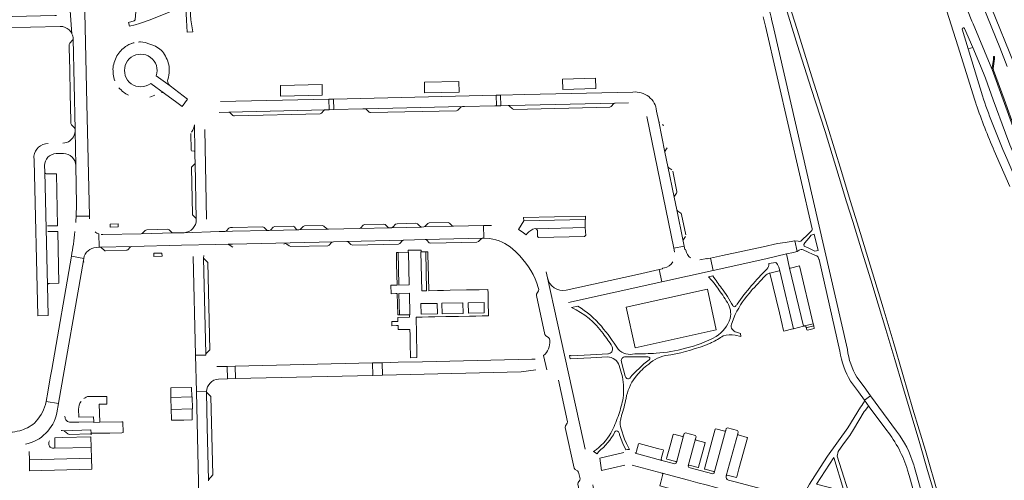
# Model space of a CAD drawing. Header units: metres. Extents: x 166325 to 190320, y 381923 to 404576.
# Tile 337 of 656: x 175519 to 175992, y 387541 to 387763. Entities that reach past the tile are written whole.
import ezdxf

# ---------------------------------------------------------------- set-up
doc = ezdxf.new("R2010")
doc.units = ezdxf.units.M
for name, color, linetype, lineweight in [('B-WE-VH-VERHARDING_ASFALT-GV', 8, 'Continuous', 18), ('B-WE-VH-VERHARDING_BETON-GV', 8, 'Continuous', 18), ('B-WE-VH-VERHARDING_BETONSTRAATSTEEN-GV', 8, 'Continuous', 18), ('B-WE-VH-VERHARDING_GESLOTEN-GV', 8, 'Continuous', 18), ('B-WE-VH-VERHARDING_STRAATBAKSTEEN-GV', 8, 'Continuous', 18), ('X-XX-AL-TEKENBLAD-T50', 4, 'Continuous', 50)]:
    doc.layers.add(name, color=color, linetype=linetype, lineweight=lineweight)
doc.styles.add('NLCS-ISO-M500-T50', font='NLCS-ISO.ttf', dxfattribs={"height": 2.5})

msp = doc.modelspace()

# ---------------------------------------------------------------- linework, layer by layer
at = {"layer": 'B-WE-VH-VERHARDING_ASFALT-GV', "flags": 128}
for points in [[(175954.836, 387839.504), (175956.012, 387836.12), (175957.965, 387830.499), (175958.715, 387828.343), (175959.86, 387825.049), (175960.174, 387824.147), (175962.151, 387818.46), (175966.32, 387805.694), (175971.304, 387794.661), (175989.657, 387749.169), (175993.293, 387740.06)], [(175996.563, 387741.38), (175974.55, 387795.97), (175969.63, 387806.83), (175965.325, 387819.37), (175963.338, 387825.157), (175963.026, 387826.064), (175961.892, 387829.367), (175961.152, 387831.521), (175957.99, 387840.73)], [(175949.152, 387814.18), (175969.484, 387750), (175977.642, 387723.879)], [(176005.838, 387687.527), (176001.571, 387697.478), (176001.421, 387697.426), (175996.652, 387709.413), (175991.225, 387724.095), (175986.03, 387738.54), (175985.105, 387740.755), (175976.88, 387760.45), (175976.25, 387761.77), (175969.4, 387779.45), (175961.888, 387799.775)], [(175549.88, 387780.777), (175549.864, 387781.239), (175541.862, 387780.448), (175542.863, 387771.239), (175544.029, 387755.678)], [(175544.557, 387753.316), (175545.495, 387709.852), (175545.504, 387709.108), (175545.867, 387692.523), (175546.24, 387673.834), (175545.984, 387668.107), (175552.376, 387668.201), (175551.236, 387722.335), (175549.88, 387780.777)], [(175574.539, 387778.402), (175575.335, 387776.374), (175575.288, 387774.707), (175575.073, 387771.751), (175574.961, 387770.217), (175574.396, 387762.455), (175573.969, 387761.984), (175571.181, 387761.098), (175571.692, 387759.369), (175574.361, 387760.055), (175576.393, 387760.602), (175581.519, 387762.501), (175590.627, 387766.045), (175597.174, 387768.963), (175598.326, 387769.362), (175598.642, 387769.195), (175598.651, 387768.273), (175599.084, 387762.214), (175599.335, 387756.594), (175602.002, 387756.671), (175601.134, 387762.463), (175601.006, 387764.911), (175600.937, 387766.223), (175601.032, 387768.431)], [(175544.029, 387755.678), (175542.863, 387771.239)], [(175536.53, 387764.505), (175535.717, 387764.486), (175440.186, 387762.28), (175440.304, 387756.977), (175453.245, 387757.266), (175458.387, 387757.385), (175505.036, 387758.42), (175509.835, 387758.54), (175538.407, 387759.257), (175539.591, 387759.16), (175540.732, 387758.834)], [(175876.075, 387763.878), (175877.095, 387759.456), (175899.566, 387662.039)], [(175916.478, 387604.096), (175880.677, 387760.164)], [(175981.341, 387725.92), (175974.525, 387748.518), (175971.668, 387757.988)], [(175972.683, 387758.322), (175976.752, 387749.197), (175980.457, 387740.379), (175982.775, 387734.4), (175986.446, 387724.009), (175992.348, 387708.071), (175994.548, 387702.481), (176001.418, 387686.216), (176002.22, 387684.317)], [(175614.733, 387717.99), (175619.337, 387718.121), (175665.688, 387719.238), (175667.592, 387719.277), (175667.462, 387724.374)], [(175667.462, 387724.374), (175615.334, 387723.168)], [(175813.488, 387727.719), (175761.557, 387726.547), (175749.915, 387726.271), (175750.055, 387721.21), (175753.59, 387721.293), (175761.673, 387721.48), (175805.009, 387722.484)], [(175805.009, 387722.484), (175811.345, 387722.627)], [(175820.107, 387716.073), (175833.14, 387652.732), (175838.127, 387653.775), (175837.623, 387656.208), (175834.557, 387671.17), (175833.319, 387677.227), (175830.304, 387691.96), (175828.862, 387698.937), (175825.829, 387713.677), (175824.841, 387718.652)], [(175545.867, 387692.523), (175545.504, 387709.108)], [(175602.815, 387711.966), (175603.053, 387699.152), (175603.09, 387697.209), (175603.15, 387693.837), (175603.729, 387666.567)], [(175608.681, 387666.795), (175607.787, 387709.706)], [(175998.698, 387682.697), (175997.875, 387684.602), (175993.018, 387695.852), (175991.153, 387700.171)], [(175525.769, 387696.956), (175525.817, 387694.899), (175527.553, 387620.369), (175532.563, 387620.469), (175532.206, 387634.828), (175530.927, 387689.375)], [(175536.349, 387698.199), (175539.962, 387698.246)], [(175987.01, 387699.493), (175994.465, 387682.334)], [(175530.927, 387689.375), (175530.852, 387692.48)], [(175556.953, 387659.619), (175557.075, 387653.212), (175557.237, 387653.215), (175557.541, 387653.232), (175572.704, 387653.609), (175596.567, 387654.214), (175613.055, 387654.522), (175619.004, 387654.661), (175621.171, 387654.712), (175669.56, 387655.91), (175676.052, 387656.063), (175703.449, 387656.701), (175713.679, 387656.932), (175741.254, 387657.576), (175741.894, 387657.546), (175741.736, 387663.613)], [(175741.736, 387663.613), (175727.329, 387663.305), (175712.952, 387662.967), (175711.947, 387662.941), (175697.474, 387662.593), (175696.46, 387662.574), (175682.005, 387662.231), (175667.161, 387661.861), (175653.015, 387661.564), (175652.515, 387661.572), (175638.778, 387661.261), (175638.208, 387661.268), (175621.055, 387660.904), (175617.564, 387660.826), (175614.706, 387660.762), (175597.903, 387660.216), (175592.648, 387660.093), (175577.274, 387659.734), (175558.869, 387659.306), (175558.424, 387659.317), (175557.982, 387659.365)], [(175745.55, 387663.695), (175741.736, 387663.613), (175741.894, 387657.546), (175744.643, 387657.418)], [(175597.903, 387660.216), (175614.706, 387660.762)], [(175899.347, 387661.217), (175898.508, 387660.393), (175897.556, 387659.456), (175894.468, 387656.419)], [(175613.055, 387654.522), (175596.567, 387654.214)], [(175755.752, 387652.368), (175757.002, 387651.162), (175759.187, 387649.055)], [(175892.404, 387651.269), (175891.304, 387656.321), (175891.039, 387656.35), (175889.497, 387656.06), (175886.528, 387655.595), (175882.968, 387655.06), (175876.095, 387653.493), (175856.435, 387649.214), (175850.713, 387647.982), (175852.063, 387642.106), (175877.298, 387647.729), (175887.172, 387650.067), (175890.564, 387650.761), (175891.734, 387651)], [(175893.67, 387656.063), (175892.781, 387656.16), (175891.304, 387656.321), (175892.404, 387651.269)], [(175602.291, 387648.791), (175603.348, 387601.376), (175608.249, 387601.479), (175608.253, 387602.06), (175607.262, 387647.983)], [(175607.262, 387647.983), (175607.341, 387649.212)], [(175888.733, 387643.153), (175887.172, 387650.067), (175877.298, 387647.729)], [(175895.212, 387651.939), (175897.71, 387650.835), (175899.712, 387649.95), (175900.848, 387649.447), (175901.732, 387649.057)], [(175902.814, 387647.543), (175902.866, 387647.313), (175912.852, 387603.325)], [(175882.148, 387645.947), (175878.762, 387645.376)], [(175879.265, 387640.803), (175883.633, 387641.884), (175883.973, 387641.968), (175883.499, 387643.716)], [(175883.499, 387643.716), (175883.973, 387641.968), (175890.511, 387614.083), (175895.439, 387615.31), (175888.733, 387643.153)], [(175790.567, 387556.215), (175789.724, 387560.011), (175776.998, 387617.429), (175772.357, 387638.58), (175771.708, 387641.382)], [(175772.357, 387638.58), (175776.998, 387617.429)], [(175827.33, 387636.613), (175826.023, 387642.472), (175815.605, 387640.144), (175781.401, 387632.567)], [(175851.907, 387639.435), (175849.833, 387638.973)], [(175871.455, 387633.665), (175876.459, 387638.975)], [(175767.996, 387633.972), (175768.259, 387632.981), (175768.144, 387632.238), (175767.217, 387630.732), (175767.143, 387630.029), (175771.162, 387611.34), (175771.605, 387610.718), (175772.902, 387609.866), (175773.356, 387609.248), (175773.494, 387608.449)], [(175782.489, 387626.663), (175827.33, 387636.613)], [(175786.953, 387624.945), (175783.908, 387624.266)], [(175860.79, 387616.334), (175862.579, 387621)], [(175862.573, 387610.979), (175865.306, 387610.454), (175865.091, 387611.876), (175863.193, 387612.449)], [(175770.487, 387601.213), (175772.16, 387594.313)], [(175782.938, 387601.321), (175783.305, 387599.651), (175793.223, 387600.143), (175801.172, 387600.574)], [(175801.411, 387602.028), (175793.152, 387601.581), (175784.009, 387601.127)], [(175810.502, 387600.573), (175815.583, 387600.575), (175820.665, 387600.595)], [(175766.484, 387599.528), (175764.83, 387599.489), (175712.357, 387598.251), (175700.759, 387597.978), (175693.043, 387597.796), (175693.191, 387591.735), (175759.845, 387593.357), (175766.833, 387594.304)], [(175806.871, 387596.384), (175808.426, 387590.969)], [(175809.81, 387591.367), (175808.083, 387597.383)], [(175917.994, 387588.974), (175921.778, 387583.764), (175924.701, 387579.738), (175927.633, 387581.886), (175924.503, 387586.159), (175921.083, 387590.828)], [(175777.672, 387589.424), (175782.096, 387569.457), (175781.921, 387568.718), (175781.096, 387567.454), (175780.958, 387566.694), (175785.258, 387547.136), (175785.708, 387546.53), (175786.896, 387545.888), (175787.385, 387545.292), (175788.065, 387542.087), (175787.911, 387541.35), (175787.103, 387540.273), (175786.923, 387539.539), (175795.635, 387500.308), (175796.153, 387499.009), (175797.776, 387498.142), (175798.325, 387495.82), (175803.403, 387496.928), (175794.403, 387538.145), (175794.234, 387539.141)], [(175609.655, 387541.09), (175609.67, 387541.549), (175608.895, 387566.776), (175608.645, 387583.569), (175608.647, 387583.897), (175603.755, 387583.797), (175605.956, 387489.963)], [(175927.633, 387581.886), (175924.701, 387579.738), (175926.881, 387576.683), (175935.34, 387565.3)], [(175940.062, 387564.92), (175927.633, 387581.886)], [(175536.716, 387573.681), (175537.52, 387578.177), (175531.6, 387579.209), (175531.33, 387577.664)], [(175924.606, 387578.957), (175923.963, 387578.083), (175923.38, 387577.29), (175922.76, 387576.446), (175916.715, 387566.514), (175906.992, 387552.987), (175903.382, 387547.526), (175898.339, 387539.437), (175894.55, 387532.919), (175894.366, 387532.161), (175897.81, 387531.25), (175897.861, 387533.017), (175900.421, 387537.383), (175902.737, 387537.285), (175908.419, 387535.92), (175913.118, 387534.806)], [(175919.101, 387529.305), (175911.634, 387552.926), (175911.993, 387555.158), (175914.587, 387558.843), (175917.568, 387562.892), (175919.445, 387565.714), (175924.541, 387574.295), (175925.113, 387575.029), (175926.431, 387576.716)], [(175926.881, 387576.683), (175924.701, 387579.738)], [(175807.002, 387563.191), (175808.582, 387558.977), (175810.043, 387555.982), (175810.89, 387556.048), (175811.739, 387556.05), (175810.362, 387558.964), (175809.367, 387561.049), (175807.599, 387566.57)], [(175843.54, 387561.246), (175843.802, 387562.163), (175843.453, 387562.786), (175838.656, 387564.106), (175838.039, 387563.727), (175837.814, 387562.739), (175834.331, 387549.823), (175834.251, 387549.612), (175833.633, 387549.27), (175827.398, 387550.909), (175814.492, 387554.392)], [(175858.266, 387543.248), (175858.318, 387543.428), (175863.803, 387563.671), (175864.064, 387564.651), (175863.72, 387565.24), (175858.92, 387566.538), (175858.282, 387566.229), (175858.043, 387565.263), (175857.958, 387564.95), (175852.524, 387544.972), (175852.476, 387544.774), (175851.855, 387544.403), (175840.38, 387547.478), (175840.009, 387548.088), (175840.056, 387548.274), (175843.54, 387561.246)], [(175796.014, 387556.17), (175794.456, 387555.104), (175796.284, 387554.053), (175796.917, 387555.049)], [(175809.098, 387554.66), (175797.616, 387551.921), (175798.406, 387545.993), (175809.536, 387548.642)], [(175798.406, 387545.993), (175797.616, 387551.921)], [(175813.126, 387548.599), (175827.446, 387544.712), (175840.179, 387541.337), (175844.612, 387540.163), (175848.705, 387539.079), (175853.203, 387537.887), (175857.314, 387536.799), (175857.99, 387536.62), (175859.488, 387535.361), (175861.615, 387534.797), (175865.789, 387533.686), (175869.995, 387532.566), (175874.17, 387531.454), (175878.681, 387530.253), (175880.406, 387529.794), (175887.553, 387527.891), (175889.759, 387526.957), (175890.427, 387526.328), (175890.733, 387526.085), (175890.979, 387525.782), (175894.366, 387532.161), (175891.601, 387532.892), (175862.613, 387540.516), (175859.299, 387541.418)], [(175996.373, 387379.323), (175948.688, 387547.541), (175948.364, 387548.686)], [(175945.422, 387546.175), (175946.155, 387543.583), (175954.153, 387515.29), (175992.919, 387378.168)]]:
    msp.add_lwpolyline(points, dxfattribs=at)
at = {"layer": 'B-WE-VH-VERHARDING_ASFALT-GV'}
for points in [[(175880.677, 387760.164, 0.0132798), (175873.227, 387789.062)], [(175540.732, 387758.834, -0.1961498), (175544.029, 387755.678)], [(175544.029, 387755.678, -0.1071182), (175544.557, 387753.316)], [(175824.841, 387718.652, 0.4171844), (175813.488, 387727.719)], [(175977.642, 387723.879, 0.0019191), (175978.336, 387721.854)], [(175991.153, 387700.171, -0.018534), (175981.341, 387725.92)], [(175978.336, 387721.854, 0.0182847), (175987.01, 387699.493)], [(175545.504, 387709.108, -0.0848784), (175545.134, 387707.128)], [(175545.134, 387707.128, -0.3062511), (175539.708, 387703.238)], [(175532.514, 387703.087, 0.3699974), (175525.769, 387696.956)], [(175530.852, 387692.48, -0.398057), (175536.349, 387698.199)], [(175539.962, 387698.246, -0.4019435), (175545.867, 387692.523)], [(175603.729, 387666.567, -0.3957711), (175597.903, 387660.216)], [(175899.566, 387662.039, -0.1106316), (175899.347, 387661.217)], [(175744.643, 387657.418, -0.1505334), (175755.752, 387652.368)], [(175894.468, 387656.419, -0.1302982), (175893.67, 387656.063)], [(175759.187, 387649.055, -0.1099361), (175767.996, 387633.972)], [(175891.734, 387651, 0.0347235), (175892.404, 387651.269)], [(175892.404, 387651.269, 0.0469212), (175893.247, 387651.775)], [(175893.247, 387651.775, -0.2970197), (175895.212, 387651.939)], [(175901.732, 387649.057, -0.178438), (175902.814, 387647.543)], [(175878.762, 387645.376, -0.1853955), (175877.851, 387642.704)], [(175882.148, 387645.947, -0.1274987), (175883.499, 387643.716)], [(175781.401, 387632.567, -0.3950443), (175772.357, 387638.58)], [(175849.833, 387638.973, -0.0178426), (175851.664, 387636.933)], [(175856.027, 387633.615, -0.018129), (175851.907, 387639.435)], [(175877.851, 387642.704, 0.0480684), (175863.513, 387625.916)], [(175876.459, 387638.975, -0.0208861), (175877.911, 387640.344)], [(175877.911, 387640.344, -0.1293985), (175879.265, 387640.803)], [(175851.664, 387636.933, -0.0283583), (175854.171, 387633.541)], [(175854.171, 387633.541, -0.0238112), (175858.837, 387626.685)], [(175861.49, 387625.196, 0.0373394), (175856.027, 387633.615)], [(175870.338, 387632.426, -0.0076196), (175871.455, 387633.665)], [(175862.579, 387621, -0.0613743), (175870.338, 387632.426)], [(175783.908, 387624.266, -0.1402543), (175799.11, 387611.767)], [(175798.307, 387615.279, 0.0788805), (175786.953, 387624.945)], [(175858.837, 387626.685, -0.206998), (175860.141, 387619.081)], [(175862.623, 387624.818, -0.5086051), (175861.49, 387625.196)], [(175863.513, 387625.916, -0.0481834), (175862.623, 387624.818)], [(175806.383, 387604.271, 0.0298556), (175798.307, 387615.279)], [(175860.141, 387619.081, -0.173809), (175853.416, 387610.417)], [(175861.142, 387613.855, -0.238068), (175860.79, 387616.334)], [(175799.11, 387611.767, -0.0304558), (175803.529, 387605.486)], [(175853.416, 387610.417, -0.0664805), (175838.678, 387604.753)], [(175851.273, 387607.473, 0.0366204), (175856.862, 387610.737)], [(175856.862, 387610.737, -0.1351799), (175862.573, 387610.979)], [(175863.193, 387612.449, -0.1757075), (175861.142, 387613.855)], [(175773.494, 387608.449, -0.2588277), (175770.487, 387601.213)], [(175803.529, 387605.486, -0.1384145), (175803.499, 387603.463)], [(175831.673, 387601.617, 0.0497526), (175850.234, 387606.981)], [(175850.234, 387606.981, 0.0058339), (175851.273, 387607.473)], [(175784.009, 387601.127, -0.0619879), (175782.938, 387601.321)], [(175801.172, 387600.574, -0.3234219), (175806.871, 387596.384)], [(175802.129, 387602.147, -0.0234932), (175801.411, 387602.028)], [(175803.499, 387603.463, -0.2271166), (175802.129, 387602.147)], [(175814.345, 387602.11, -0.2920426), (175806.383, 387604.271)], [(175808.469, 387600.121, -0.1969692), (175810.502, 387600.573)], [(175824.675, 387602.364, -0.0214873), (175814.345, 387602.11)], [(175820.665, 387600.595, -0.8434504), (175821.205, 387599.246)], [(175821.979, 387597.882, -0.1486762), (175831.673, 387601.617)], [(175838.678, 387604.753, -0.0560485), (175824.675, 387602.364)], [(175912.852, 387603.325, 0.1003525), (175917.994, 387588.974)], [(175921.083, 387590.828, -0.1062875), (175916.478, 387604.096)], [(175807.867, 387598.943, -0.2149998), (175808.469, 387600.121)], [(175808.083, 387597.383, -0.0502245), (175807.867, 387598.943)], [(175821.205, 387599.246, 0.040842), (175811.928, 387590.43)], [(175814.478, 387590.731, -0.0471494), (175820.131, 387596.425)], [(175820.131, 387596.425, -0.0136043), (175821.979, 387597.882)], [(175808.426, 387590.969, -0.0819489), (175808.739, 387580.902)], [(175810.611, 387590.174, -0.1515142), (175809.81, 387591.367)], [(175810.152, 387580.628, -0.1133706), (175814.478, 387590.731)], [(175811.928, 387590.43, -0.2793473), (175810.611, 387590.174)], [(175531.33, 387577.664, -0.1176728), (175525.971, 387568.751)], [(175808.739, 387580.902, -0.0303676), (175806.659, 387572.86)], [(175808.029, 387572.415, 0.0306238), (175810.152, 387580.628)], [(175924.701, 387579.738, -0.1066653), (175924.606, 387578.957)], [(175926.431, 387576.716, -0.2918527), (175926.881, 387576.683)], [(175521.638, 387558.645, 0.3005212), (175536.716, 387573.681)], [(175806.659, 387572.86, -0.0173454), (175803.568, 387565.275)], [(175807.605, 387570.732, -0.0188642), (175808.029, 387572.415)], [(175525.971, 387568.751, -0.093988), (175518.907, 387565.047)], [(175807.599, 387566.57, -0.0919684), (175807.381, 387569.528)], [(175807.381, 387569.528, -0.0381226), (175807.605, 387570.732)], [(175518.907, 387565.047, -0.0176189), (175514.197, 387564.36)], [(175803.568, 387565.275, -0.1000538), (175796.014, 387556.17)], [(175796.917, 387555.049, 0.1001454), (175804.836, 387564.593)], [(175804.836, 387564.593, -0.6202947), (175806.453, 387564.608)], [(175806.453, 387564.608, -0.1286943), (175807.002, 387563.191)], [(175935.34, 387565.3, -0.0935057), (175945.422, 387546.175)], [(175948.364, 387548.686, 0.0924883), (175940.062, 387564.92)], [(175859.299, 387541.418, -0.414783), (175858.266, 387543.248)]]:
    msp.add_lwpolyline(points, format="xyb", dxfattribs=at)
at = {"layer": 'B-WE-VH-VERHARDING_ASFALT-GV', "flags": 128}
for points in [[(175747.811, 387726.222), (175669.595, 387724.423), (175669.734, 387719.33), (175683.736, 387719.658), (175684.725, 387719.681), (175731.552, 387720.776), (175732.571, 387720.801), (175747.13, 387721.142), (175747.945, 387721.161)], [(175900.565, 387659.482), (175902.417, 387651.679), (175900.859, 387651.366), (175899.202, 387652.2), (175897.986, 387652.812), (175895.643, 387653.769), (175895.575, 387654.605), (175896.05, 387655.378), (175897.973, 387657.616), (175899.13, 387658.963)], [(175549.515, 387646.872), (175549.681, 387647.845), (175543.745, 387648.889), (175534.277, 387594.574), (175533.564, 387590.481), (175532.364, 387583.595), (175531.6, 387579.209), (175537.52, 387578.177), (175537.563, 387578.415)], [(175893.44, 387644.313), (175889.11, 387643.246), (175888.733, 387643.153), (175895.439, 387615.31), (175895.681, 387615.374), (175895.903, 387615.433), (175900.098, 387616.441)], [(175883.973, 387641.968), (175883.633, 387641.884), (175879.265, 387640.803), (175883.786, 387621.719), (175885.103, 387616.16), (175885.635, 387613.917), (175885.865, 387612.958), (175890.268, 387614.024), (175890.511, 387614.083)], [(175849.209, 387633.182), (175810.166, 387624.492), (175814.5, 387604.99), (175853.514, 387613.598)], [(175688.425, 387597.687), (175622.446, 387596.096), (175622.62, 387590.144), (175688.572, 387591.623)], [(175901.678, 387539.534), (175909.954, 387552.336), (175914.677, 387536.952), (175914.278, 387536.577), (175913.892, 387536.557), (175910.965, 387537.105)]]:
    msp.add_lwpolyline(points, close=True, dxfattribs=at)
at = {"layer": 'B-WE-VH-VERHARDING_BETON-GV', "flags": 128}
for points in [[(175566.284, 387662.999), (175566.255, 387664.499), (175562.351, 387664.382), (175562.378, 387662.902)], [(175583.362, 387650.339), (175583.386, 387648.854), (175587.288, 387648.951), (175587.259, 387650.437)]]:
    msp.add_lwpolyline(points, close=True, dxfattribs=at)
at = {"layer": 'B-WE-VH-VERHARDING_BETONSTRAATSTEEN-GV'}
for points in [[(175972.683, 387758.322, 0.8903638), (175971.668, 387757.988)], [(175544.557, 387753.316, -0.1765277), (175544.307, 387752.663)], [(175576.974, 387751.806, 0.0220695), (175575.908, 387751.773)], [(175542.964, 387751.234, 0.1924737), (175542.691, 387750.538)], [(175570.426, 387749.98, 0.1089763), (175566.097, 387745.84)], [(175572.305, 387750.969, 0.0710009), (175570.426, 387749.98)], [(175572.783, 387751.142, 0.0105877), (175572.305, 387750.969)], [(175573.915, 387751.466, 0.0232603), (175572.783, 387751.142)], [(175588.892, 387745.069, 0.1544048), (175584.106, 387749.784)], [(175566.097, 387745.84, 0.1187153), (175563.744, 387739.515)], [(175584.524, 387735.622, 3.0994932), (175577.089, 387730.265)], [(175590.707, 387738.143, 0.1430947), (175588.892, 387745.069)], [(175563.744, 387739.515, 0.0528833), (175563.876, 387736.376)], [(175590.037, 387733.758, 0.0657123), (175590.707, 387738.143)], [(175563.876, 387736.376, 0.0811168), (175564.655, 387733.156)], [(175566.575, 387729.857, 0.1045195), (175571.222, 387726.189)], [(175581.93, 387731.939, -0.1681166), (175577.089, 387730.265)], [(175586.998, 387727.598, -0.1267593), (175588.541, 387726.998)], [(175684.725, 387719.681, -0.2028369), (175685.446, 387719.386)], [(175728.748, 387718.809, 0.1948685), (175729.377, 387719.103)], [(175730.874, 387720.455, -0.2058322), (175731.552, 387720.776)], [(175619.337, 387718.121, -0.2061073), (175619.989, 387717.829)], [(175621.358, 387716.544, 0.1896388), (175622.015, 387716.28)], [(175663.198, 387717.296, 0.1985805), (175663.801, 387717.598)], [(175686.738, 387718.149, 0.2073898), (175687.452, 387717.869)], [(175543.526, 387712.747, 0.0386643), (175543.539, 387712.619)], [(175543.539, 387712.619, 0.138964), (175543.8, 387712.044)], [(175545.193, 387710.571, -0.1734989), (175545.495, 387709.852)], [(175826.261, 387713.101, -0.2047766), (175825.829, 387713.677)], [(175828.096, 387711.535, 0.207565), (175827.651, 387712.168)], [(175531.957, 387688.418, -0.405898), (175530.927, 387689.375)], [(175601.882, 387669.245, 0.2131882), (175602.182, 387668.538)], [(175620.131, 387662.693, 0.2101408), (175619.44, 387662.393)], [(175762.663, 387659.864, -0.153569), (175766.468, 387662.201)], [(175766.958, 387662.123, -0.2683537), (175767.563, 387661.28)], [(175545.419, 387660.719, -0.0175794), (175543.745, 387648.889)], [(175556.953, 387659.619, -0.0964203), (175555.119, 387660.694)], [(175549.681, 387647.845, -0.3564148), (175555.668, 387653.168)], [(175841.148, 387648.085, -0.1978056), (175838.842, 387651.758)], [(175549.697, 387646.134, -0.2081991), (175549.515, 387646.872)], [(175832.614, 387646.185, -0.2113974), (175828.615, 387643.354)], [(175532.206, 387634.828, -0.4052678), (175533.181, 387635.839)], [(175895.903, 387615.433, -0.3628852), (175896.52, 387615.033)], [(175896.52, 387615.033, 0.1678015), (175896.749, 387614.755)], [(175896.749, 387614.755, 0.1812297), (175897.126, 387614.669)], [(175608.647, 387583.897, -0.3841969), (175614.436, 387589.919)], [(175552.211, 387581.619, 0.1767931), (175549.739, 387580.579)], [(175548.364, 387579.154, 0.1578589), (175547.216, 387575.547)], [(175543.415, 387569.176, -0.4447131), (175540.654, 387572.031)], [(175552.736, 387563.592, -0.397119), (175553.218, 387563.123)], [(175535.388, 387556.707, -0.6633701), (175533.247, 387560.219)], [(175535.83, 387557.209, -0.4085668), (175535.388, 387556.707)]]:
    msp.add_lwpolyline(points, format="xyb", dxfattribs=at)
at = {"layer": 'B-WE-VH-VERHARDING_BETONSTRAATSTEEN-GV', "flags": 128}
for points in [[(175971.668, 387757.988), (175974.525, 387748.518), (175976.752, 387749.197), (175972.683, 387758.322)], [(175544.307, 387752.663), (175542.964, 387751.234)], [(175545.495, 387709.852), (175544.557, 387753.316)], [(175584.106, 387749.784), (175579.244, 387751.593), (175576.974, 387751.806)], [(175542.691, 387750.538), (175542.692, 387750.473), (175542.724, 387749.049), (175542.958, 387738.458), (175542.99, 387737.015), (175543.183, 387728.267), (175543.215, 387726.821), (175543.496, 387714.091), (175543.526, 387712.747)], [(175581.93, 387731.939), (175588.541, 387726.998), (175594.328, 387722.674), (175596.923, 387720.776), (175599.577, 387724.395), (175591.158, 387730.674), (175584.524, 387735.622)], [(175584.524, 387735.622), (175591.158, 387730.674)], [(175591.158, 387730.674), (175590.438, 387731.484), (175590.049, 387732.485), (175589.968, 387733.176), (175590.037, 387733.758)], [(175588.541, 387726.998), (175581.93, 387731.939)], [(175581.424, 387725.319), (175583.823, 387726.31)], [(175665.688, 387719.238), (175619.337, 387718.121)], [(175663.801, 387717.598), (175665.05, 387718.931), (175665.348, 387719.151), (175665.688, 387719.238)], [(175731.552, 387720.776), (175684.725, 387719.681)], [(175685.446, 387719.386), (175686.738, 387718.149)], [(175687.452, 387717.869), (175728.748, 387718.809)], [(175729.377, 387719.103), (175730.874, 387720.455)], [(175619.989, 387717.829), (175621.358, 387716.544)], [(175622.015, 387716.28), (175663.198, 387717.296)], [(175543.8, 387712.044), (175545.193, 387710.571)], [(175601.1, 387707.807), (175601.25, 387699.805), (175601.421, 387699.499), (175602.792, 387699.443), (175603.053, 387699.152), (175602.815, 387711.966)], [(175602.815, 387711.966), (175602.545, 387710.812), (175602.046, 387709.471), (175601.388, 387708.524)], [(175825.829, 387713.677), (175828.862, 387698.937), (175828.868, 387699.251), (175829.025, 387699.613), (175829.97, 387700.983)], [(175603.15, 387693.837), (175603.082, 387693.49), (175602.882, 387693.179), (175601.705, 387691.956), (175601.491, 387691.614), (175601.428, 387691.235), (175601.882, 387669.245)], [(175602.182, 387668.538), (175603.446, 387667.217), (175603.65, 387666.908), (175603.729, 387666.567), (175603.15, 387693.837)], [(175830.304, 387691.96), (175833.319, 387677.227), (175833.324, 387677.474), (175833.468, 387677.838), (175834.436, 387679.225), (175834.572, 387679.534), (175834.595, 387679.972), (175832.568, 387689.775)], [(175832.132, 387690.398), (175830.717, 387691.35), (175830.451, 387691.62), (175830.304, 387691.96)], [(175530.927, 387689.375), (175532.206, 387634.828)], [(175532.313, 387663.45), (175537.103, 387663.55), (175536.51, 387688.548), (175531.957, 387688.418)], [(175552.4, 387666.88), (175552.381, 387667.652), (175552.376, 387668.201), (175545.984, 387668.107), (175545.881, 387665.818), (175545.83, 387665.156)], [(175790.489, 387666.631), (175761.006, 387666), (175758.469, 387661.729), (175760.184, 387660.646), (175762.138, 387659.244), (175762.663, 387659.864)], [(175766.468, 387662.201), (175766.958, 387662.123), (175790.564, 387662.676), (175790.489, 387666.631)], [(175834.557, 387671.17), (175837.623, 387656.208), (175837.609, 387656.574), (175837.746, 387656.965), (175838.694, 387658.439)], [(175838.823, 387659.178), (175836.829, 387668.993), (175836.667, 387669.366), (175836.407, 387669.628), (175834.987, 387670.562), (175834.677, 387670.877), (175834.557, 387671.17)], [(175619.44, 387662.393), (175618.215, 387661.114), (175617.886, 387660.901), (175617.564, 387660.826), (175621.055, 387660.904), (175638.208, 387661.268), (175637.426, 387661.619), (175636.312, 387662.78), (175635.621, 387663.08), (175621.074, 387662.757)], [(175621.074, 387662.757), (175620.131, 387662.693)], [(175790.564, 387662.676), (175766.958, 387662.123)], [(175767.563, 387661.28), (175767.634, 387658.45), (175768.121, 387657.928), (175790.183, 387658.435), (175790.668, 387658.916), (175790.761, 387658.912), (175790.564, 387662.676)], [(175537.166, 387660.839), (175532.388, 387660.738)], [(175533.181, 387635.839), (175537.736, 387635.96), (175537.166, 387660.839)], [(175555.668, 387653.168), (175557.075, 387653.212), (175556.953, 387659.619)], [(175645.852, 387654.762), (175646.549, 387655.019), (175647.247, 387654.779), (175648.351, 387653.843), (175649.091, 387653.592), (175666.874, 387653.984), (175667.575, 387654.271), (175668.748, 387655.5), (175669.56, 387655.91), (175621.171, 387654.712), (175619.004, 387654.661), (175619.15, 387654.628), (175619.487, 387654.416), (175621.262, 387653.237)], [(175838.842, 387651.758), (175838.754, 387652.209), (175838.456, 387652.167), (175838.127, 387653.775), (175833.14, 387652.732), (175833.481, 387651.074), (175833.216, 387651.028)], [(175543.745, 387648.889), (175549.681, 387647.845)], [(175828.615, 387643.354), (175827.599, 387643.122), (175827.667, 387642.84), (175826.023, 387642.472), (175827.33, 387636.613), (175852.063, 387642.106), (175850.713, 387647.982), (175849.077, 387647.629), (175848.997, 387647.901), (175845.524, 387647.122)], [(175549.515, 387646.872), (175537.563, 387578.415)], [(175900.359, 387615.476), (175900.098, 387616.441), (175895.903, 387615.433)], [(175896.749, 387614.755), (175896.989, 387613.623), (175897.29, 387613.382), (175900.59, 387614.14), (175900.359, 387615.476)], [(175900.359, 387615.476), (175897.126, 387614.669)], [(175608.249, 387601.479), (175603.348, 387601.376), (175603.755, 387583.797), (175608.647, 387583.897)], [(175618.501, 387595.994), (175613.65, 387595.898)], [(175614.436, 387589.919), (175618.662, 387590.058), (175618.501, 387595.994)], [(175547.216, 387575.547), (175547.351, 387571.618), (175554.378, 387571.785), (175554.439, 387569.427), (175554.443, 387569.155), (175557.336, 387569.2), (175557.132, 387577.857), (175560.788, 387577.943), (175560.702, 387581.568)], [(175560.702, 387581.568), (175552.211, 387581.619)], [(175540.654, 387572.031), (175540.378, 387572.033)], [(175538.775, 387565.163), (175539.356, 387565.162), (175540.111, 387565.16), (175553.134, 387565.625), (175553.191, 387563.945), (175555.089, 387563.969), (175557.526, 387563.969), (175559.806, 387563.97), (175562.16, 387563.97), (175568.028, 387564.185), (175568.573, 387564.205), (175568.447, 387569.463)], [(175568.447, 387569.463), (175567.929, 387569.451), (175557.336, 387569.2), (175554.443, 387569.155), (175554.439, 387569.427), (175547.348, 387569.265), (175543.415, 387569.176)], [(175553.218, 387563.123), (175553.191, 387563.945), (175553.134, 387565.625), (175540.111, 387565.16)], [(175540.111, 387565.16), (175540.505, 387564.966), (175542.012, 387563.638), (175542.323, 387563.446), (175542.736, 387563.37), (175552.736, 387563.592)], [(175535.388, 387556.707), (175553.277, 387557.155), (175553.119, 387562.178)], [(175553.119, 387562.178), (175539.463, 387561.846), (175535.712, 387561.755), (175535.83, 387557.209)], [(175523.465, 387555.095), (175523.563, 387551.137), (175553.442, 387551.897), (175553.277, 387557.155)], [(175553.277, 387557.155), (175535.388, 387556.707)], [(175861.615, 387534.797), (175859.488, 387535.361), (175857.99, 387536.62), (175857.314, 387536.799), (175853.203, 387537.887), (175848.705, 387539.079), (175844.612, 387540.163), (175840.179, 387541.337), (175827.446, 387544.712), (175827.824, 387544.219), (175826.833, 387540.464), (175826.34, 387538.598), (175864.071, 387528.499), (175884.988, 387522.9), (175885.415, 387524.492), (175885.755, 387524.401)]]:
    msp.add_lwpolyline(points, dxfattribs=at)
for points in [[(175986.587, 387744.821), (175986.657, 387743.396), (175985.984, 387739.335), (175986.03, 387738.54), (175991.225, 387724.095), (175996.652, 387709.413), (176001.421, 387697.426), (176001.571, 387697.478), (176001.908, 387697.596), (175997.124, 387709.576), (175991.702, 387724.323), (175986.689, 387738.286), (175986.5, 387739.114), (175987.199, 387743.642), (175987.147, 387744.824)], [(175729.836, 387732.807), (175713.284, 387732.431), (175713.411, 387727.421), (175729.956, 387727.756)], [(175795.498, 387734.396), (175779.622, 387733.991), (175779.784, 387728.981), (175795.617, 387729.406)], [(175664.127, 387731.397), (175644.161, 387730.877), (175644.255, 387725.744), (175664.246, 387726.26)], [(175669.595, 387724.423), (175667.462, 387724.374), (175667.592, 387719.277), (175669.734, 387719.33)], [(175749.915, 387726.271), (175747.811, 387726.222), (175747.945, 387721.161), (175750.055, 387721.21)], [(175805.009, 387722.484), (175761.673, 387721.48), (175753.59, 387721.293), (175753.934, 387721.219), (175754.228, 387721.02), (175755.603, 387719.724), (175755.954, 387719.516), (175756.321, 387719.448), (175802.329, 387720.521), (175802.727, 387720.629), (175803.029, 387720.841), (175804.311, 387722.188), (175804.605, 387722.395)], [(175790.636, 387668.159), (175760.906, 387667.499), (175761.006, 387666), (175790.489, 387666.631), (175790.626, 387666.634)], [(175577.274, 387659.734), (175592.648, 387660.093), (175592.276, 387660.184), (175591.943, 387660.373), (175590.628, 387661.571), (175590.299, 387661.776), (175589.91, 387661.839), (175579.9, 387661.616), (175579.478, 387661.513), (175579.198, 387661.318), (175577.973, 387660.05), (175577.674, 387659.839)], [(175639.554, 387661.672), (175638.778, 387661.261), (175652.515, 387661.572), (175651.781, 387661.926), (175650.856, 387663.061), (175650.187, 387663.421), (175641.422, 387663.211), (175640.729, 387662.897)], [(175653.849, 387661.982), (175653.015, 387661.564), (175667.161, 387661.861), (175666.316, 387662.24), (175665.022, 387663.41), (175664.299, 387663.705), (175655.715, 387663.523), (175655.021, 387663.193)], [(175682.768, 387662.615), (175682.005, 387662.231), (175696.46, 387662.574), (175695.664, 387662.929), (175694.384, 387664.12), (175693.689, 387664.392), (175684.605, 387664.178), (175683.923, 387663.864)], [(175698.232, 387662.978), (175697.474, 387662.593), (175711.947, 387662.941), (175711.159, 387663.283), (175709.961, 387664.448), (175709.258, 387664.743), (175700.174, 387664.533), (175699.483, 387664.261)], [(175713.736, 387663.353), (175712.952, 387662.967), (175727.329, 387663.305), (175726.533, 387663.69), (175725.363, 387664.807), (175724.678, 387665.096), (175715.598, 387664.884), (175714.912, 387664.562)], [(175740.441, 387657.193), (175741.254, 387657.576), (175713.679, 387656.932), (175714.531, 387656.56), (175715.658, 387655.416), (175716.384, 387655.143), (175738.538, 387655.664), (175739.266, 387655.984)], [(175572.704, 387653.609), (175557.541, 387653.232), (175557.899, 387653.15), (175558.177, 387652.958), (175559.448, 387651.778), (175559.814, 387651.562), (175560.16, 387651.504), (175570.185, 387651.771), (175570.572, 387651.856), (175570.891, 387652.054), (175572.005, 387653.278), (175572.311, 387653.501)], [(175703.449, 387656.701), (175676.052, 387656.063), (175676.857, 387655.693), (175678.01, 387654.54), (175678.723, 387654.261), (175700.873, 387654.779), (175701.237, 387654.847), (175701.536, 387655.054), (175702.815, 387656.404), (175703.076, 387656.622)], [(175607.262, 387647.983), (175608.253, 387602.06), (175610.23, 387604.05), (175609.249, 387645.944)], [(175743.929, 387629.188), (175743.88, 387631.233), (175743.841, 387632.904), (175739.622, 387632.831), (175736.599, 387632.779), (175733.585, 387632.727), (175725.627, 387632.556), (175722.504, 387632.504), (175719.596, 387632.456), (175715.414, 387632.386), (175715.244, 387638.803), (175714.95, 387649.918), (175714.921, 387651.079), (175713.926, 387651.054), (175714.337, 387632.342), (175712.031, 387632.307), (175711.629, 387650.997), (175711.736, 387651), (175711.715, 387651.902), (175705.509, 387651.757), (175705.537, 387650.863), (175705.664, 387650.867), (175706.008, 387635.21), (175701.05, 387635.066), (175700.726, 387650.729), (175699.856, 387650.705), (175699.971, 387645.184), (175700.182, 387635.059), (175699.535, 387635.046), (175697.172, 387634.997), (175697.267, 387630.937), (175699.617, 387630.964), (175700.271, 387630.972), (175700.478, 387620.747), (175701.415, 387620.766), (175701.092, 387631.037), (175706.066, 387631.134), (175706.327, 387620.82), (175706.186, 387620.818), (175706.207, 387619.701), (175700.569, 387619.502), (175700.599, 387617.623), (175699.832, 387617.613), (175697.58, 387617.583), (175697.628, 387615.565), (175699.84, 387615.595), (175700.619, 387615.606), (175700.68, 387613.676), (175706.334, 387613.702), (175706.392, 387610.961), (175706.478, 387607.069), (175706.617, 387600.235), (175706.619, 387600.154), (175709.706, 387600.221), (175709.667, 387602.026), (175709.463, 387611.675), (175709.294, 387619.673), (175712.202, 387619.723), (175715.224, 387619.775), (175718.245, 387619.826), (175723.616, 387619.94), (175726.636, 387619.998), (175729.656, 387620.056), (175735.014, 387620.159), (175738.038, 387620.217), (175741.061, 387620.275), (175744.086, 387620.333), (175743.976, 387627.208)], [(175719.458, 387626.288), (175719.516, 387621.237), (175711.745, 387621.094), (175711.652, 387626.153)], [(175734.393, 387626.608), (175741.941, 387626.745), (175742.038, 387621.702), (175734.485, 387621.541)], [(175622.446, 387596.096), (175618.501, 387595.994), (175618.662, 387590.058), (175622.62, 387590.144)], [(175693.043, 387597.796), (175688.425, 387597.687), (175688.572, 387591.623), (175693.191, 387591.735)], [(175601.457, 387585.907), (175601.233, 387585.903), (175591.452, 387585.677), (175591.517, 387581.162), (175601.556, 387581.382)], [(175601.746, 387581.415), (175601.556, 387581.382), (175591.517, 387581.162), (175591.712, 387575.385), (175601.683, 387575.589), (175601.878, 387575.569)], [(175608.645, 387583.569), (175608.895, 387566.776), (175609.67, 387541.549), (175611.615, 387543.953), (175610.721, 387581.584)], [(175601.683, 387575.589), (175591.712, 387575.385), (175591.799, 387570.838), (175591.812, 387570.171), (175597.76, 387570.272), (175601.783, 387570.341), (175601.77, 387571.09)], [(175825.282, 387556.666), (175816.472, 387559.064), (175816.206, 387558.886), (175815.252, 387555.373), (175815.055, 387554.649), (175814.492, 387554.392), (175827.398, 387550.909), (175827.013, 387551.389), (175827.237, 387552.217), (175828.181, 387555.695), (175828.018, 387555.921)], [(175553.442, 387551.897), (175523.563, 387551.137), (175523.695, 387545.857), (175553.608, 387546.635)]]:
    msp.add_lwpolyline(points, close=True, dxfattribs=at)
at = {"layer": 'B-WE-VH-VERHARDING_GESLOTEN-GV', "flags": 128}
for points in [[(175996.012, 387407.91), (175990.436, 387427.638), (175985.337, 387445.701), (175980.058, 387464.559), (175973.172, 387488.733), (175968.604, 387504.628), (175967.541, 387508.328), (175960.267, 387533.803), (175953.915, 387555.564), (175947.975, 387575.502), (175943.136, 387592.211), (175938.385, 387608.092), (175933.669, 387624.103), (175928.499, 387641.021), (175922.723, 387659.854), (175917.841, 387675.67), (175913.622, 387689.574), (175906.922, 387711.396), (175899.466, 387735.019), (175892.342, 387757.763), (175883, 387786.992)], [(175886.284, 387770.5), (175892.564, 387750.185), (175899.127, 387729.489), (175905.723, 387708.773), (175912.501, 387686.771), (175916.01, 387675.012), (175919.136, 387665.562), (175923.649, 387650.927), (175927.689, 387637.658), (175931.268, 387625.897), (175934.946, 387613.702), (175939.307, 387599.396), (175942.989, 387586.901), (175947.121, 387572.962), (175951.252, 387559.02), (175954.928, 387546.096), (175958.47, 387534.412)]]:
    msp.add_lwpolyline(points, dxfattribs=at)
at = {"layer": 'B-WE-VH-VERHARDING_STRAATBAKSTEEN-GV', "flags": 128}
for points in [[(175705.537, 387650.863), (175700.726, 387650.729), (175701.05, 387635.066), (175706.008, 387635.21), (175705.664, 387650.867)], [(175713.926, 387651.054), (175711.736, 387651), (175711.629, 387650.997), (175712.031, 387632.307), (175714.337, 387632.342)], [(175706.066, 387631.134), (175701.092, 387631.037), (175701.415, 387620.766), (175706.186, 387620.818), (175706.327, 387620.82)], [(175711.652, 387626.153), (175711.745, 387621.094), (175719.516, 387621.237), (175719.458, 387626.288)], [(175721.669, 387626.337), (175721.76, 387621.291), (175731.845, 387621.499), (175731.776, 387626.531)], [(175837.814, 387562.739), (175837.326, 387562.348), (175833.04, 387563.48), (175832.801, 387563.342), (175831.194, 387557.441), (175829.649, 387551.766), (175829.786, 387551.525), (175834.068, 387550.38), (175834.331, 387549.823)], [(175857.958, 387564.95), (175858.043, 387565.263), (175857.659, 387564.922), (175857.58, 387564.852), (175853.258, 387566.03), (175853.002, 387565.907), (175851.573, 387560.6), (175847.881, 387546.888), (175848.024, 387546.676), (175852.298, 387545.545), (175852.524, 387544.972)], [(175864.057, 387563.099), (175863.803, 387563.671), (175858.318, 387543.428), (175858.802, 387543.801), (175863.187, 387542.639), (175863.295, 387543.035), (175864.333, 387546.824), (175868.458, 387561.678), (175868.31, 387561.929)], [(175843.78, 387560.622), (175843.54, 387561.246), (175840.056, 387548.274), (175840.548, 387548.664), (175844.827, 387547.54), (175845.023, 387547.611), (175848.234, 387559.261), (175848.075, 387559.489)]]:
    msp.add_lwpolyline(points, close=True, dxfattribs=at)

# ---------------------------------------------------------------- next in the draw order: texts
at = {"layer": 'X-XX-AL-TEKENBLAD-T50', "insert": (175525.852, 387336.43), "char_height": 180, "attachment_point": 7, "rotation": 342.16996, "style": 'NLCS-ISO-M500-T50', "bg_fill": 3, "box_fill_scale": 1, "bg_fill_color": 256, "bg_fill_transparency": 0}
msp.add_mtext('N270', dxfattribs=at)

doc.saveas('drawing.dxf')
